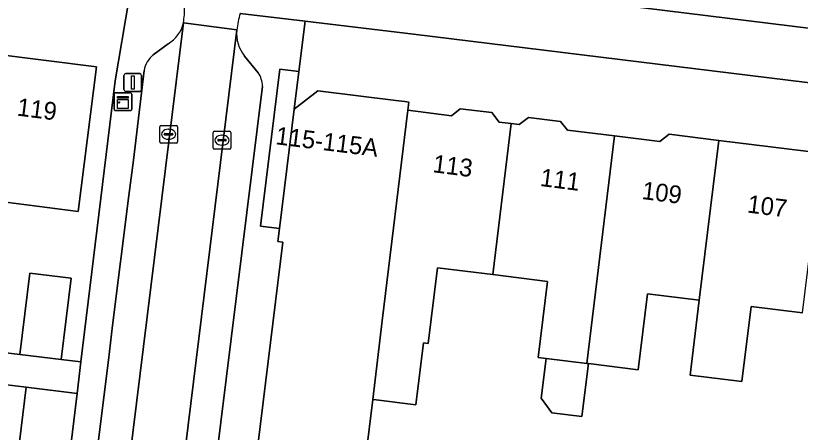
# Model space of a CAD drawing. Extents: x 158086 to 159499, y 382904 to 383981.
# Drawn here: x 158440.46 to 158484.67, y 383357.47 to 383380.92 of the extents above; entities that cross this region are included whole.
import ezdxf

# ---------------------------------------------------------------- set-up
doc = ezdxf.new("R2010")
doc.units = 0
for name, color, linetype in [('IMGEO_Erf', 7, 'Continuous'), ('IMGEO_Kast', 7, 'Continuous'), ('IMGEO_Kolk', 7, 'Continuous'), ('IMGEO_Lichtmast', 7, 'Continuous'), ('IMGEO_Pand', 7, 'Continuous'), ('IMGEO_Pand_nummerreeks', 7, 'Continuous'), ('IMGEO_Parkeervlak_open', 7, 'Continuous'), ('IMGEO_Rijbaan_lokaal_open', 7, 'Continuous'), ('IMGEO_Voetpad_open', 7, 'Continuous')]:
    doc.layers.add(name, color=color, linetype=linetype)

msp = doc.modelspace()

# ---------------------------------------------------------------- linework, layer by layer
at = {"layer": 'IMGEO_Erf'}
for points in [[(158436.773, 383362.322), (158440.695, 383361.848), (158441.25, 383366.419), (158443.582, 383366.136), (158443.027, 383361.566), (158444.131, 383361.431), (158446.064, 383377.253), (158446.838, 383381.803), (158393.042, 383388.471)], [(158504.029, 383374.837), (158462.868, 383379.879), (158456.761, 383380.612), (158456.411, 383377.783), (158456.148, 383375.655), (158457.48, 383376.694), (158461.873, 383376.15), (158462.39, 383376.086), (158462.612, 383376.059), (158462.555, 383375.593), (158465.007, 383375.29), (158465.51, 383375.682), (158467.287, 383375.462), (158467.702, 383374.931), (158468.372, 383374.848), (158468.831, 383374.791), (158469.347, 383375.193), (158471.163, 383374.969), (158471.544, 383374.481), (158474.196, 383374.153), (158476.762, 383373.835), (158477.287, 383374.244), (158480.073, 383373.9), (158485.894, 383373.18)], [(158439.171, 383378.774), (158445.007, 383378.038), (158443.982, 383369.903), (158438.146, 383370.638)], [(158484.801, 383364.194), (158481.895, 383364.553), (158481.372, 383360.322), (158478.466, 383360.682), (158478.979, 383364.903), (158476.055, 383365.265), (158475.525, 383360.985), (158472.726, 383361.331), (158472.358, 383358.351), (158470.665, 383358.56), (158470.073, 383359.387), (158470.349, 383361.625), (158469.894, 383361.681), (158470.423, 383365.965), (158467.339, 383366.346), (158464.226, 383366.731), (158463.698, 383362.467), (158463.432, 383362.495), (158463.002, 383359.02), (158460.777, 383359.295), (158460.576, 383359.32), (158460.187, 383356.122)]]:
    msp.add_lwpolyline(points, dxfattribs=at)
msp.add_lwpolyline([(158443.915, 383359.655), (158441.044, 383360.006), (158440.405, 383354.765), (158439.804, 383349.837), (158439.198, 383344.862), (158438.702, 383344.923), (158438.082, 383339.836), (158437.49, 383334.979), (158436.841, 383329.66), (158436.267, 383324.948), (158435.631, 383319.729), (158435.017, 383314.693), (158434.434, 383309.916), (158433.842, 383305.055), (158433.224, 383299.985), (158432.68, 383295.524), (158433.099, 383295.473), (158433.08, 383295.32), (158432.471, 383290.317), (158431.842, 383285.154), (158434.771, 383284.796)], close=True, dxfattribs=at)
at = {"layer": 'IMGEO_Kast'}
for p, q in [((158445.999, 383375.653), (158445.999, 383376.494)), ((158445.999, 383376.494), (158445.999, 383375.653)), ((158446.074, 383376.578), (158446.915, 383376.578)), ((158446.915, 383376.578), (158446.074, 383376.578)), ((158446.999, 383376.503), (158446.999, 383375.662)), ((158446.999, 383375.662), (158446.999, 383376.503)), ((158446.924, 383375.578), (158446.083, 383375.578)), ((158446.083, 383375.578), (158446.924, 383375.578))]:
    msp.add_line(p, q, dxfattribs=at)
for points in [[(158446.194, 383376.368), (158446.794, 383376.368), (158446.794, 383376.283), (158446.194, 383376.283), (158446.194, 383376.368)], [(158446.194, 383376.193), (158446.794, 383376.193), (158446.794, 383375.704), (158446.194, 383375.704), (158446.194, 383376.193)]]:
    msp.add_lwpolyline(points, dxfattribs=at)
msp.add_circle((158446.278, 383376.042), 0.0377, dxfattribs=at)
for centre, start, end in [((158446.077, 383376.5), 92.4484, 184.2845), ((158446.077, 383376.5), 92.4484, 184.2845), ((158446.921, 383376.5), 2.4484, 94.2845), ((158446.921, 383376.5), 2.4484, 94.2845), ((158446.077, 383375.656), 182.4484, 274.2845), ((158446.077, 383375.656), 182.4484, 274.2845), ((158446.921, 383375.656), 272.4484, 4.2845), ((158446.921, 383375.656), 272.4484, 4.2845)]:
    msp.add_arc(centre, 0.0779, start, end, dxfattribs=at)
at = {"layer": 'IMGEO_Kolk'}
for p, q in [((158448.574, 383373.819), (158448.574, 383374.671)), ((158448.649, 383374.745), (158449.501, 383374.745)), ((158449.575, 383374.671), (158449.575, 383373.819)), ((158448.833, 383374.239), (158448.833, 383374.251)), ((158449.271, 383374.202), (158448.873, 383374.202)), ((158448.876, 383374.288), (158449.274, 383374.288)), ((158449.062, 383374.525), (158449.087, 383374.525)), ((158449.317, 383374.251), (158449.317, 383374.239)), ((158451.585, 383373.485), (158451.585, 383374.337)), ((158451.66, 383374.411), (158452.512, 383374.411)), ((158452.586, 383374.337), (158452.586, 383373.485)), ((158449.085, 383373.965), (158449.06, 383373.965)), ((158451.844, 383373.905), (158451.844, 383373.917)), ((158452.282, 383373.868), (158451.884, 383373.868)), ((158451.887, 383373.954), (158452.285, 383373.954)), ((158452.073, 383374.191), (158452.098, 383374.191)), ((158452.328, 383373.917), (158452.328, 383373.905)), ((158449.501, 383373.745), (158448.649, 383373.745)), ((158452.512, 383373.411), (158451.66, 383373.411)), ((158452.096, 383373.631), (158452.071, 383373.631))]:
    msp.add_line(p, q, dxfattribs=at)
for points in [[(158448.574, 383373.819), (158448.574, 383374.671)], [(158448.649, 383374.745), (158449.501, 383374.745)], [(158449.575, 383374.671), (158449.575, 383373.819)], [(158451.585, 383373.485), (158451.585, 383374.337)], [(158451.66, 383374.411), (158452.512, 383374.411)], [(158452.586, 383374.337), (158452.586, 383373.485)], [(158449.501, 383373.745), (158448.649, 383373.745)], [(158452.512, 383373.411), (158451.66, 383373.411)]]:
    msp.add_lwpolyline(points, dxfattribs=at)
for centre, radius, start, end in [((158448.651, 383374.669), 0.0765, 91.552, 178.448), ((158448.651, 383374.669), 0.0765, 91.552, 178.448), ((158449.499, 383374.669), 0.0765, 1.552, 88.448), ((158449.499, 383374.669), 0.0765, 1.552, 88.448), ((158448.873, 383374.248), 0.0403, 85.8775, 175.7526), ((158448.87, 383374.238), 0.0366, 178.938, 274.7102), ((158449.274, 383374.245), 0.043, 264.8664, 352.4533), ((158449.278, 383374.25), 0.0386, 1.7309, 96.639), ((158451.662, 383374.335), 0.0765, 91.552, 178.448), ((158451.662, 383374.335), 0.0765, 91.552, 178.448), ((158452.51, 383374.335), 0.0765, 1.552, 88.448), ((158452.51, 383374.335), 0.0765, 1.552, 88.448), ((158448.651, 383373.821), 0.0765, 181.552, 268.448), ((158448.651, 383373.821), 0.0765, 181.552, 268.448), ((158449.499, 383373.821), 0.0765, 271.552, 358.448), ((158449.499, 383373.821), 0.0765, 271.552, 358.448), ((158451.884, 383373.914), 0.0403, 85.8775, 175.7526), ((158451.881, 383373.904), 0.0366, 178.938, 274.7102), ((158452.285, 383373.911), 0.043, 264.8664, 352.4533), ((158452.289, 383373.916), 0.0386, 1.7309, 96.639), ((158451.662, 383373.487), 0.0765, 181.552, 268.448), ((158451.662, 383373.487), 0.0765, 181.552, 268.448), ((158452.51, 383373.487), 0.0765, 271.552, 358.448), ((158452.51, 383373.487), 0.0765, 271.552, 358.448)]:
    msp.add_arc(centre, radius, start, end, dxfattribs=at)
for centre, major_axis, ratio, start_param, end_param in [((158449.061, 383374.245), (-0.387, 0.002), 0.722429, 4.712389, 7.853982), ((158449.086, 383374.245), (-0.39, 0.002), 0.717154, 1.570796, 4.712389), ((158452.072, 383373.911), (-0.387, 0.002), 0.722429, 4.712389, 7.853982), ((158452.097, 383373.911), (-0.39, 0.002), 0.717154, 1.570796, 4.712389)]:
    msp.add_ellipse(centre, major_axis=major_axis, ratio=ratio, start_param=start_param, end_param=end_param, dxfattribs=at)
at = {"layer": 'IMGEO_Lichtmast'}
for p, q in [((158446.558, 383376.758), (158446.558, 383377.558)), ((158446.558, 383377.558), (158446.558, 383376.758)), ((158446.658, 383377.658), (158447.448, 383377.658)), ((158447.448, 383377.658), (158446.658, 383377.658)), ((158447.548, 383377.558), (158447.548, 383376.758)), ((158447.548, 383376.758), (158447.548, 383377.558)), ((158447.448, 383376.658), (158446.658, 383376.658)), ((158446.658, 383376.658), (158447.448, 383376.658))]:
    msp.add_line(p, q, dxfattribs=at)
msp.add_lwpolyline([(158446.978, 383377.533), (158447.128, 383377.533), (158447.128, 383376.783), (158446.978, 383376.783), (158446.978, 383377.533)], dxfattribs=at)
for centre, start, end in [((158446.658, 383377.558), 90, 180), ((158446.658, 383377.558), 90, 180), ((158447.448, 383377.558), 0, 90), ((158447.448, 383377.558), 360, 90), ((158446.658, 383376.758), 180, 270), ((158446.658, 383376.758), 180, 270), ((158447.448, 383376.758), 270, 0), ((158447.448, 383376.758), 270, 0)]:
    msp.add_arc(centre, 0.1, start, end, dxfattribs=at)
at = {"layer": 'IMGEO_Pand'}
for points in [[(158438.146, 383370.638), (158443.982, 383369.903), (158445.007, 383378.038), (158439.171, 383378.774)], [(158462.555, 383375.593), (158462.612, 383376.059), (158462.39, 383376.086), (158461.873, 383376.15), (158457.48, 383376.694), (158456.148, 383375.655), (158455.317, 383368.932), (158455.226, 383368.199), (158455.513, 383368.163), (158454.117, 383356.872), (158459.08, 383356.259), (158460.187, 383356.122), (158460.576, 383359.32), (158461.113, 383363.733)], [(158467.339, 383366.346), (158468.372, 383374.848), (158467.702, 383374.931), (158467.287, 383375.462), (158465.51, 383375.682), (158465.007, 383375.29), (158462.555, 383375.593), (158461.113, 383363.733), (158460.576, 383359.32), (158460.777, 383359.295), (158463.002, 383359.02), (158463.432, 383362.495), (158463.698, 383362.467), (158464.226, 383366.731)], [(158474.196, 383374.153), (158471.544, 383374.481), (158471.163, 383374.969), (158469.347, 383375.193), (158468.831, 383374.791), (158468.372, 383374.848), (158467.339, 383366.346), (158470.423, 383365.965), (158469.894, 383361.681), (158470.349, 383361.625), (158472.638, 383361.342)], [(158480.073, 383373.9), (158477.287, 383374.244), (158476.762, 383373.835), (158474.196, 383374.153), (158472.638, 383361.342), (158472.726, 383361.331), (158475.525, 383360.985), (158476.055, 383365.265), (158478.979, 383364.903)], [(158485.894, 383373.18), (158480.073, 383373.9), (158478.979, 383364.903), (158478.466, 383360.682), (158481.372, 383360.322), (158481.895, 383364.553), (158484.801, 383364.194)], [(158443.027, 383361.566), (158443.582, 383366.136), (158441.25, 383366.419), (158440.695, 383361.848)], [(158472.726, 383361.331), (158472.638, 383361.342), (158470.349, 383361.625), (158470.073, 383359.387), (158470.665, 383358.56), (158472.358, 383358.351)], [(158431.211, 383355.888), (158440.405, 383354.765), (158441.044, 383360.006), (158436.081, 383360.611), (158431.836, 383361.059)]]:
    msp.add_lwpolyline(points, close=True, dxfattribs=at)
at = {"layer": 'IMGEO_Parkeervlak_open'}
for points in [[(158466.503, 383382.527), (158504.059, 383377.884)], [(158443.099, 383325.475), (158443.166, 383326.005), (158449.915, 383380.52)], [(158452.917, 383380.115), (158446.195, 383325.557), (158446.135, 383325.054)], [(158449.051, 383379.334), (158448.197, 383378.714)], [(158454.13, 383377.707), (158453.348, 383378.642)], [(158447.689, 383377.833), (158447.092, 383372.795), (158446.825, 383370.794), (158445.911, 383363.477), (158445.693, 383361.529), (158444.921, 383355.387), (158444.651, 383353.313), (158443.669, 383344.914), (158443.422, 383342.946), (158442.49, 383335.192), (158443.468, 383335.072)], [(158448.202, 383327.311), (158454.363, 383376.955)]]:
    msp.add_lwpolyline(points, dxfattribs=at)
for centre, radius, start, end in [((158448.09, 383380.942), 1.874, 300.8743, 346.979), ((158454.978, 383379.919), 2.07, 174.5547, 218.0643), ((158449.269, 383377.509), 1.613, 131.6576, 168.4054), ((158452.924, 383376.921), 1.439, 1.3402, 33.0899)]:
    msp.add_arc(centre, radius, start, end, dxfattribs=at)
at = {"layer": 'IMGEO_Rijbaan_lokaal_open'}
msp.add_lwpolyline([(158443.166, 383326.005), (158446.195, 383325.557), (158452.917, 383380.115), (158449.915, 383380.52)], close=True, dxfattribs=at)
msp.add_lwpolyline([(158449.915, 383380.52), (158452.917, 383380.115)], dxfattribs=at)
for centre, radius, start, end in [((158443.732, 383381.391), 6.244, 351.978, 0.3183), ((158458.935, 383379.348), 6.067, 163.7047, 172.7342)]:
    msp.add_arc(centre, radius, start, end, dxfattribs=at)
at = {"layer": 'IMGEO_Voetpad_open'}
for points in [[(158504.059, 383377.884), (158466.503, 383382.527)], [(158449.976, 383381.426), (158446.838, 383381.803), (158446.064, 383377.253), (158444.131, 383361.431), (158443.915, 383359.655), (158434.771, 383284.796), (158434.645, 383283.761), (158433.917, 383277.832), (158432.864, 383268.845), (158432.372, 383264.887), (158435.641, 383264.507)], [(158453.112, 383381.05), (158456.761, 383380.612), (158462.868, 383379.879), (158504.029, 383374.837), (158503.549, 383370.846), (158508.542, 383370.23), (158511.394, 383369.843), (158512.496, 383370.669)], [(158455.513, 383368.163), (158455.226, 383368.199), (158455.317, 383368.932), (158454.245, 383369.064), (158455.339, 383377.915), (158456.411, 383377.783), (158456.761, 383380.612), (158453.112, 383381.05)], [(158448.197, 383378.714), (158449.051, 383379.334)], [(158453.348, 383378.642), (158454.13, 383377.707)], [(158443.468, 383335.072), (158442.49, 383335.192), (158443.422, 383342.946), (158443.669, 383344.914), (158444.651, 383353.313), (158444.921, 383355.387), (158445.693, 383361.529), (158445.911, 383363.477), (158446.825, 383370.794), (158447.092, 383372.795), (158447.689, 383377.833)], [(158454.363, 383376.955), (158448.202, 383327.311)], [(158438.654, 383264.131), (158442.228, 383263.707), (158442.705, 383267.65), (158443.817, 383276.596), (158444.304, 383280.544), (158444.825, 383284.777), (158444.949, 383285.754), (158453.777, 383355.357), (158453.937, 383355.354), (158453.954, 383355.494), (158454.117, 383356.872), (158455.513, 383368.163)], [(158436.081, 383360.611), (158441.044, 383360.006), (158443.915, 383359.655), (158444.131, 383361.431), (158443.027, 383361.566), (158440.695, 383361.848), (158436.773, 383362.322)]]:
    msp.add_lwpolyline(points, dxfattribs=at)
msp.add_lwpolyline([(158456.148, 383375.655), (158456.411, 383377.783), (158455.339, 383377.915), (158454.245, 383369.064), (158455.317, 383368.932)], close=True, dxfattribs=at)
for centre, radius, start, end in [((158443.732, 383381.391), 6.244, 351.978, 0.3183), ((158458.935, 383379.348), 6.067, 163.7047, 172.7342), ((158448.09, 383380.942), 1.874, 300.8743, 346.979), ((158454.978, 383379.919), 2.07, 174.5547, 218.0643), ((158449.269, 383377.509), 1.613, 131.6576, 168.4054), ((158452.924, 383376.921), 1.439, 1.3402, 33.0899)]:
    msp.add_arc(centre, radius, start, end, dxfattribs=at)

# ---------------------------------------------------------------- texts
at = {"layer": 'IMGEO_Pand_nummerreeks'}
for s, rotation, p in [('119', 352.815, (158440.493, 383375.301)), ('115-115A', 352.9469, (158455.064, 383373.687)), ('113', 352.712, (158463.923, 383372.113)), ('111', 352.712, (158469.973, 383371.338)), ('109', 352.712, (158475.706, 383370.605)), ('107', 352.712, (158481.643, 383369.845))]:
    msp.add_text(s, height=1, rotation=rotation, dxfattribs=at).set_placement(p)

doc.saveas('drawing.dxf')
